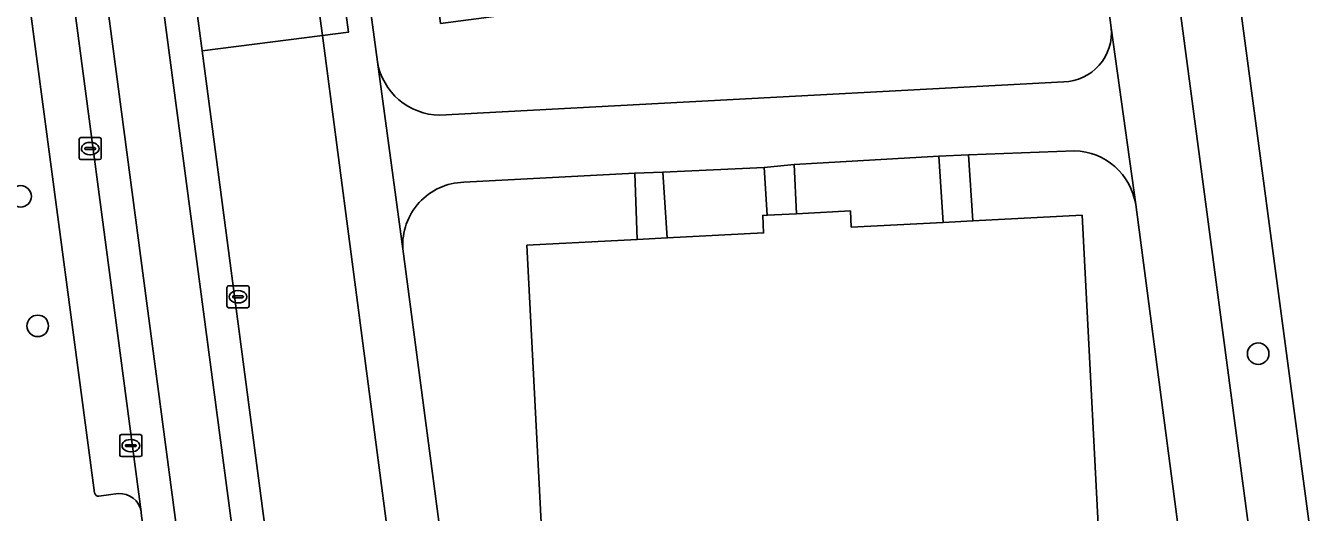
# Model space of a CAD drawing. Extents: x 160554 to 161248, y 385329 to 386506.
# Drawn here: x 161126.2 to 161184.2, y 385573.9 to 385596 of the extents above; entities that cross this region are included whole.
import ezdxf

# ---------------------------------------------------------------- set-up
doc = ezdxf.new("R2010")
doc.units = 0
for name, color, linetype in [('IMGEO_Berm_groen', 7, 'Continuous'), ('IMGEO_Boom', 7, 'Continuous'), ('IMGEO_Fietspad_gesloten', 7, 'Continuous'), ('IMGEO_Groenvoorziening', 7, 'Continuous'), ('IMGEO_Kolk', 7, 'Continuous'), ('IMGEO_Pand', 7, 'Continuous'), ('IMGEO_Parkeervlak_open', 7, 'Continuous'), ('IMGEO_Rijbaan_lokaal_gesloten', 7, 'Continuous'), ('IMGEO_Rijbaan_lokaal_open', 7, 'Continuous'), ('IMGEO_Voetpad_open', 7, 'Continuous')]:
    doc.layers.add(name, color=color, linetype=linetype)

msp = doc.modelspace()

# ---------------------------------------------------------------- linework, layer by layer
at = {"layer": 'IMGEO_Berm_groen'}
for points in [[(161175.47, 385636.99), (161171.756, 385649.564), (161171.688, 385649.237), (161173.216, 385637.527), (161185.185, 385547.215), (161188.224, 385524.163), (161191.296, 385500), (161195.785, 385465.646), (161197.661, 385452.319), (161199.47, 385452.44)], [(161197.361, 385476.651), (161187.921, 385547.566), (161177.166, 385628.352)]]:
    msp.add_lwpolyline(points, dxfattribs=at)
at = {"layer": 'IMGEO_Boom'}
for centre in [(161125.961, 385588.215), (161126.74, 385582.334), (161182.175, 385581.07)]:
    msp.add_circle(centre, 0.489, dxfattribs=at)
at = {"layer": 'IMGEO_Fietspad_gesloten'}
msp.add_lwpolyline([(161177.166, 385628.352), (161187.921, 385547.566), (161197.361, 385476.651)], dxfattribs=at)
at = {"layer": 'IMGEO_Groenvoorziening'}
for points in [[(161147.059, 385722.533), (161128.206, 385720.222), (161126.919, 385719.912), (161126.713, 385719.758), (161126.224, 385719.145), (161125.602, 385717.829), (161127.611, 385704.206), (161130.563, 385704.6), (161130.373, 385706.021), (161140.397, 385707.34), (161154.867, 385597.365), (161145.041, 385596.072), (161144.923, 385596.974), (161141.874, 385596.574), (161142.167, 385594.329)], [(161175.497, 385595.878), (161167.251, 385659.246), (161166.719, 385663.332), (161161.035, 385707.009)], [(161145.004, 385591.903), (161173.34, 385593.415)], [(161173.835, 385590.292), (161169.024, 385590.102), (161169.216, 385587.103), (161174.178, 385587.359), (161175.1, 385569.497), (161178.143, 385569.633), (161180.881, 385548.363), (161181.794, 385548.411), (161176.614, 385587.842)], [(161153.858, 385589.264), (161146.09, 385588.857)], [(161153.972, 385586.258), (161153.858, 385589.264)], [(161143.323, 385585.836), (161146.09, 385564.85), (161159.872, 385565.625)], [(161159.787, 385567.456), (161149.943, 385566.948), (161148.96, 385585.999), (161153.972, 385586.258)]]:
    msp.add_lwpolyline(points, dxfattribs=at)
for points in [[(161161.105, 385589.657), (161161.206, 385587.428), (161163.65, 385587.554), (161163.688, 385586.818), (161167.859, 385587.033), (161167.666, 385590.038)], [(161159.734, 385589.53), (161155.127, 385589.314), (161155.334, 385586.328), (161159.709, 385586.554), (161159.668, 385587.349), (161159.875, 385587.36)]]:
    msp.add_lwpolyline(points, close=True, dxfattribs=at)
for centre, radius, start, end in [((161173.268, 385595.654), 2.241, 271.84968, 5.72908), ((161145.05, 385594.828), 2.926, 189.82454, 269.10606), ((161173.74, 385587.383), 2.91, 9.07069, 88.12972), ((161146.166, 385586.01), 2.848, 91.52849, 183.49701)]:
    msp.add_arc(centre, radius, start, end, dxfattribs=at)
at = {"layer": 'IMGEO_Kolk'}
for p, q in [((161128.622, 385589.96), (161128.622, 385590.812)), ((161128.697, 385590.886), (161129.549, 385590.886)), ((161129.11, 385590.666), (161129.135, 385590.666)), ((161129.623, 385590.812), (161129.623, 385589.96)), ((161129.549, 385589.886), (161128.697, 385589.886)), ((161128.881, 385590.38), (161128.881, 385590.392)), ((161129.319, 385590.343), (161128.921, 385590.343)), ((161128.924, 385590.429), (161129.322, 385590.429)), ((161129.133, 385590.106), (161129.108, 385590.106)), ((161129.365, 385590.392), (161129.365, 385590.38)), ((161135.336, 385583.231), (161135.336, 385584.083)), ((161135.411, 385584.157), (161136.263, 385584.157)), ((161136.337, 385584.083), (161136.337, 385583.231)), ((161135.595, 385583.651), (161135.595, 385583.663)), ((161136.033, 385583.614), (161135.635, 385583.614)), ((161135.638, 385583.7), (161136.036, 385583.7)), ((161135.824, 385583.937), (161135.849, 385583.937)), ((161136.079, 385583.663), (161136.079, 385583.651)), ((161136.263, 385583.157), (161135.411, 385583.157)), ((161135.847, 385583.377), (161135.822, 385583.377)), ((161130.468, 385576.469), (161130.468, 385577.321)), ((161130.543, 385577.395), (161131.395, 385577.395)), ((161130.956, 385577.175), (161130.981, 385577.175)), ((161131.469, 385577.321), (161131.469, 385576.469)), ((161130.727, 385576.889), (161130.727, 385576.901)), ((161131.165, 385576.852), (161130.767, 385576.852)), ((161130.77, 385576.938), (161131.168, 385576.938)), ((161130.979, 385576.615), (161130.954, 385576.615)), ((161131.211, 385576.901), (161131.211, 385576.889)), ((161131.395, 385576.395), (161130.543, 385576.395))]:
    msp.add_line(p, q, dxfattribs=at)
for points in [[(161128.622, 385589.96), (161128.622, 385590.812)], [(161128.697, 385590.886), (161129.549, 385590.886)], [(161129.623, 385590.812), (161129.623, 385589.96)], [(161129.549, 385589.886), (161128.697, 385589.886)], [(161135.336, 385583.231), (161135.336, 385584.083)], [(161135.411, 385584.157), (161136.263, 385584.157)], [(161136.337, 385584.083), (161136.337, 385583.231)], [(161136.263, 385583.157), (161135.411, 385583.157)], [(161130.468, 385576.469), (161130.468, 385577.321)], [(161130.543, 385577.395), (161131.395, 385577.395)], [(161131.469, 385577.321), (161131.469, 385576.469)], [(161131.395, 385576.395), (161130.543, 385576.395)]]:
    msp.add_lwpolyline(points, dxfattribs=at)
for centre, radius, start, end in [((161128.699, 385590.81), 0.0765, 91.55205, 178.44795), ((161128.699, 385590.81), 0.0765, 91.55205, 178.44795), ((161129.547, 385590.81), 0.0765, 1.55205, 88.44795), ((161129.547, 385590.81), 0.0765, 1.55205, 88.44795), ((161128.699, 385589.962), 0.0765, 181.55205, 268.44795), ((161128.699, 385589.962), 0.0765, 181.55205, 268.44795), ((161128.921, 385590.389), 0.0403, 85.87752, 175.75265), ((161128.918, 385590.379), 0.0366, 178.93798, 274.71019), ((161129.322, 385590.386), 0.043, 264.86636, 352.45326), ((161129.326, 385590.391), 0.0386, 1.73085, 96.63898), ((161129.547, 385589.962), 0.0765, 271.55205, 358.44795), ((161129.547, 385589.962), 0.0765, 271.55205, 358.44795), ((161135.413, 385584.081), 0.0765, 91.55205, 178.44795), ((161135.413, 385584.081), 0.0765, 91.55205, 178.44795), ((161136.261, 385584.081), 0.0765, 1.55205, 88.44795), ((161136.261, 385584.081), 0.0765, 1.55205, 88.44795), ((161135.635, 385583.66), 0.0403, 85.87752, 175.75265), ((161135.632, 385583.65), 0.0366, 178.93798, 274.71019), ((161136.036, 385583.657), 0.043, 264.86636, 352.45326), ((161136.04, 385583.662), 0.0386, 1.73085, 96.63898), ((161135.413, 385583.233), 0.0765, 181.55205, 268.44795), ((161135.413, 385583.233), 0.0765, 181.55205, 268.44795), ((161136.261, 385583.233), 0.0765, 271.55205, 358.44795), ((161136.261, 385583.233), 0.0765, 271.55205, 358.44795), ((161130.545, 385577.319), 0.0765, 91.55205, 178.44795), ((161130.545, 385577.319), 0.0765, 91.55205, 178.44795), ((161131.393, 385577.319), 0.0765, 1.55205, 88.44795), ((161131.393, 385577.319), 0.0765, 1.55205, 88.44795), ((161130.767, 385576.898), 0.0403, 85.87752, 175.75265), ((161130.764, 385576.888), 0.0366, 178.93798, 274.71019), ((161131.168, 385576.895), 0.043, 264.86636, 352.45326), ((161131.172, 385576.9), 0.0386, 1.73085, 96.63898), ((161130.545, 385576.471), 0.0765, 181.55205, 268.44795), ((161130.545, 385576.471), 0.0765, 181.55205, 268.44795), ((161131.393, 385576.471), 0.0765, 271.55205, 358.44795), ((161131.393, 385576.471), 0.0765, 271.55205, 358.44795)]:
    msp.add_arc(centre, radius, start, end, dxfattribs=at)
for centre, major_axis, ratio, start_param, end_param in [((161129.109, 385590.386), (-0.387, 0.002), 0.722429, 4.712389, 7.853982), ((161129.134, 385590.386), (-0.39, 0.002), 0.717154, 1.570796, 4.712389), ((161135.823, 385583.657), (-0.387, 0.002), 0.722429, 4.712389, 7.853982), ((161135.848, 385583.657), (-0.39, 0.002), 0.717154, 1.570796, 4.712389), ((161130.955, 385576.895), (-0.387, 0.002), 0.722429, 4.712389, 7.853982), ((161130.98, 385576.895), (-0.39, 0.002), 0.717154, 1.570796, 4.712389)]:
    msp.add_ellipse(centre, major_axis=major_axis, ratio=ratio, start_param=start_param, end_param=end_param, dxfattribs=at)
at = {"layer": 'IMGEO_Pand'}
msp.add_lwpolyline([(161175.164, 385568.249), (161175.1, 385569.497), (161174.178, 385587.359), (161169.216, 385587.103), (161167.859, 385587.033), (161163.688, 385586.818), (161163.65, 385587.554), (161161.206, 385587.428), (161159.875, 385587.36), (161159.668, 385587.349), (161159.709, 385586.554), (161155.334, 385586.328), (161153.972, 385586.258), (161148.96, 385585.999), (161149.943, 385566.948), (161159.787, 385567.456), (161165.397, 385567.745)], close=True, dxfattribs=at)
at = {"layer": 'IMGEO_Parkeervlak_open'}
for points in [[(161122.98, 385622.395), (161125.357, 385604.603), (161129.312, 385574.75)], [(161131.436, 385573.892), (161127.335, 385604.916)], [(161139.668, 385595.526), (161134.205, 385594.833), (161138.953, 385558.888)], [(161144.228, 385560.759), (161139.668, 385595.526)], [(161129.522, 385574.597), (161130.398, 385574.719)]]:
    msp.add_lwpolyline(points, dxfattribs=at)
for centre, radius, start, end in [((161129.515, 385574.808), 0.211, 196.02661, 271.82136), ((161130.457, 385573.729), 0.992, 9.48356, 93.42606)]:
    msp.add_arc(centre, radius, start, end, dxfattribs=at)
at = {"layer": 'IMGEO_Rijbaan_lokaal_gesloten'}
for points in [[(161144.084, 385520.03), (161142.829, 385529.473), (161142.385, 385533), (161140.264, 385548.967), (161140.07, 385550.326), (161139.116, 385557.587), (161138.961, 385558.833), (161138.953, 385558.888), (161134.205, 385594.833), (161133.698, 385598.709), (161132.632, 385606.74), (161130.939, 385619.556), (161130.286, 385624.54), (161128.787, 385624.365), (161140.522, 385535.764), (161147.193, 385485.072), (161148.683, 385485.287), (161147.664, 385493.057), (161146.679, 385500.684), (161145.433, 385510.009)], [(161129.001, 385603.744), (161126.296, 385624.071), (161124.809, 385623.89), (161124.823, 385623.758), (161127.335, 385604.916), (161131.436, 385573.892), (161131.444, 385573.829), (161131.983, 385569.741), (161132.394, 385566.679), (161136.719, 385534.065), (161137.405, 385528.949), (161137.609, 385527.41), (161138.381, 385521.493), (161138.515, 385520.471), (161140.193, 385507.547), (161141.009, 385501.397), (161143.236, 385484.558), (161144.696, 385484.751), (161142.364, 385502.586), (161138.335, 385533.123)]]:
    msp.add_lwpolyline(points, close=True, dxfattribs=at)
at = {"layer": 'IMGEO_Rijbaan_lokaal_open'}
for points in [[(161140.522, 385535.764), (161128.787, 385624.365), (161126.296, 385624.071), (161129.001, 385603.744), (161138.335, 385533.123), (161142.364, 385502.586), (161144.696, 385484.751), (161147.193, 385485.072)], [(161139.149, 385599.416), (161133.698, 385598.709), (161134.205, 385594.833), (161139.668, 385595.526)]]:
    msp.add_lwpolyline(points, close=True, dxfattribs=at)
at = {"layer": 'IMGEO_Voetpad_open'}
for points in [[(161159.829, 385714.44), (161160.235, 385712.57), (161161.035, 385707.009), (161166.719, 385663.332), (161168.139, 385663.514), (161168.664, 385659.43), (161167.251, 385659.246), (161175.497, 385595.878), (161176.614, 385587.842), (161181.794, 385548.411), (161182.005, 385546.807), (161183.034, 385538.967), (161185.558, 385519.757)], [(161200.178, 385435.092), (161199.47, 385452.44), (161197.661, 385452.319), (161195.785, 385465.646), (161191.296, 385500), (161188.224, 385524.163), (161185.185, 385547.215), (161173.216, 385637.527), (161171.688, 385649.237), (161171.756, 385649.564), (161165.866, 385694.215), (161163.234, 385713.074), (161163.199, 385713.599)], [(161149.261, 385563.915), (161165.572, 385564.786), (161165.547, 385565.345), (161159.899, 385565.053), (161159.872, 385565.625), (161146.09, 385564.85), (161143.323, 385585.836), (161142.167, 385594.329), (161141.874, 385596.574), (161141.839, 385596.841), (161141.491, 385599.5), (161140.313, 385608.513), (161138.853, 385619.688), (161137.683, 385628.64), (161136.775, 385635.582)], [(161129.312, 385574.75), (161125.357, 385604.603), (161122.98, 385622.395)], [(161136.531, 385619.09), (161137.746, 385619.218), (161139.292, 385607.59), (161138.092, 385607.445), (161139.138, 385599.54), (161140.317, 385599.718), (161140.861, 385595.677), (161139.668, 385595.526), (161144.228, 385560.759)], [(161176.614, 385587.842), (161175.497, 385595.878)], [(161142.167, 385594.329), (161143.323, 385585.836)], [(161173.34, 385593.415), (161145.004, 385591.903)], [(161146.09, 385588.857), (161153.858, 385589.264), (161155.127, 385589.314), (161159.734, 385589.53), (161161.105, 385589.657), (161167.666, 385590.038), (161169.024, 385590.102), (161173.835, 385590.292)], [(161130.398, 385574.719), (161129.522, 385574.597)], [(161131.444, 385573.829), (161131.436, 385573.892)]]:
    msp.add_lwpolyline(points, dxfattribs=at)
for points in [[(161139.138, 385599.54), (161139.149, 385599.416), (161139.668, 385595.526), (161140.861, 385595.677), (161140.317, 385599.718)], [(161169.024, 385590.102), (161167.666, 385590.038), (161167.859, 385587.033), (161169.216, 385587.103)], [(161153.858, 385589.264), (161153.972, 385586.258), (161155.334, 385586.328), (161155.127, 385589.314)], [(161159.734, 385589.53), (161159.875, 385587.36), (161161.206, 385587.428), (161161.105, 385589.657)]]:
    msp.add_lwpolyline(points, close=True, dxfattribs=at)
for centre, radius, start, end in [((161173.268, 385595.654), 2.241, 271.84968, 5.72908), ((161145.05, 385594.828), 2.926, 189.82454, 269.10606), ((161173.74, 385587.383), 2.91, 9.07069, 88.12972), ((161146.166, 385586.01), 2.848, 91.52849, 183.49701), ((161129.515, 385574.808), 0.211, 196.02661, 271.82136), ((161130.457, 385573.729), 0.992, 9.48356, 93.42606)]:
    msp.add_arc(centre, radius, start, end, dxfattribs=at)

doc.saveas('drawing.dxf')
